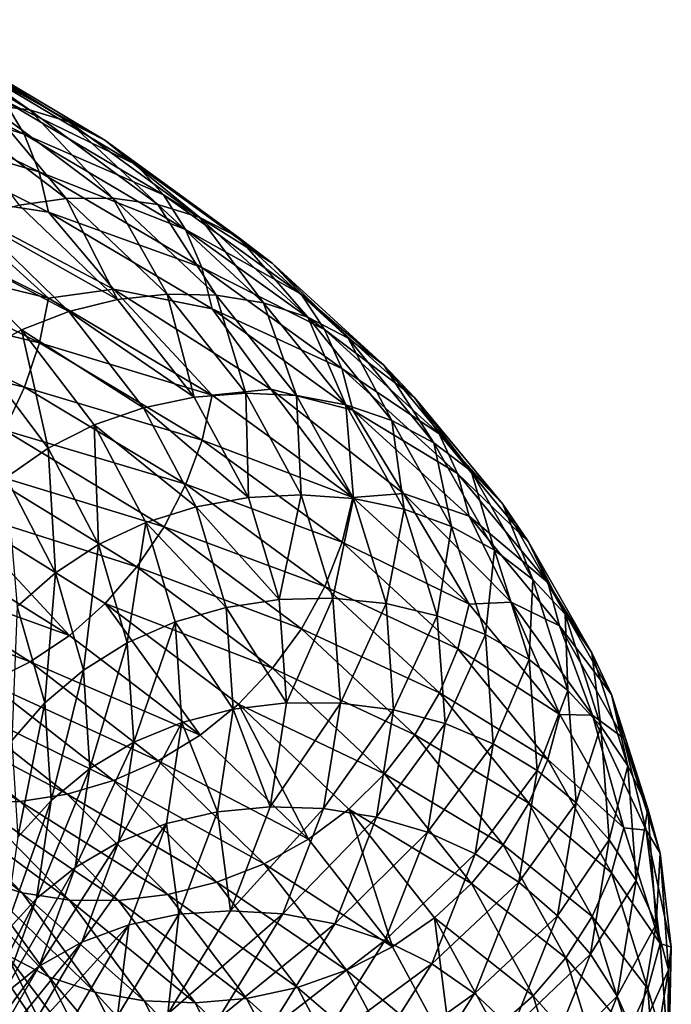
# Model space of a CAD drawing. Header units: metres. Extents: x -44 to 117, y -432 to 89.
# Tile 578 of 656: x 14 to 19, y -253 to -245. Entities that reach past the tile are written whole.
import ezdxf

# ---------------------------------------------------------------- set-up
doc = ezdxf.new("R2010")
doc.units = ezdxf.units.M
doc.layers.add('solid_125568', color=7, linetype='CONTINUOUS')

msp = doc.modelspace()

# ---------------------------------------------------------------- linework, layer by layer
at = {"layer": 'solid_125568'}
for points in [[(12.930264, -245.243057, 930.612427), (14.069258, -245.933777, 931.916382), (13.207285, -245.325363, 930.33783)], [(13.748014, -245.894455, 932.162048), (14.069258, -245.933777, 931.916382), (12.930264, -245.243057, 930.612427)], [(13.207285, -245.325363, 930.33783), (14.370649, -246.024536, 931.671082), (13.459373, -245.45932, 930.071838)], [(14.069258, -245.933777, 931.916382), (14.370649, -246.024536, 931.671082), (13.207285, -245.325363, 930.33783)], [(12.635009, -245.432053, 928.091736), (14.02809, -246.120193, 929.376953), (12.738567, -245.713928, 927.90033)], [(13.873346, -245.86261, 929.586548), (14.02809, -246.120193, 929.376953), (12.635009, -245.432053, 928.091736)], [(13.459373, -245.45932, 930.071838), (14.644962, -246.166687, 931.431519), (13.682547, -245.640335, 929.819763)], [(14.370649, -246.024536, 931.671082), (14.644962, -246.166687, 931.431519), (13.459373, -245.45932, 930.071838)], [(13.682547, -245.640335, 929.819763), (14.887811, -246.355515, 931.202576), (13.873346, -245.86261, 929.586548)], [(14.644962, -246.166687, 931.431519), (14.887811, -246.355515, 931.202576), (13.682547, -245.640335, 929.819763)], [(12.738567, -245.713928, 927.90033), (14.143022, -246.407089, 929.195618), (12.802844, -246.020096, 927.746155)], [(14.02809, -246.120193, 929.376953), (14.143022, -246.407089, 929.195618), (12.738567, -245.713928, 927.90033)], [(13.873346, -245.86261, 929.586548), (15.095397, -246.585022, 930.988892), (14.02809, -246.120193, 929.376953)], [(14.887811, -246.355515, 931.202576), (15.095397, -246.585022, 930.988892), (13.873346, -245.86261, 929.586548)], [(13.415076, -245.905548, 932.403076), (14.350299, -246.611084, 933.744385), (13.748014, -245.894455, 932.162048)], [(13.990328, -246.662628, 933.939575), (14.350299, -246.611084, 933.744385), (13.415076, -245.905548, 932.403076)], [(13.748014, -245.894455, 932.162048), (14.706379, -246.609238, 933.538757), (14.069258, -245.933777, 931.916382)], [(14.350299, -246.611084, 933.744385), (14.706379, -246.609238, 933.538757), (13.748014, -245.894455, 932.162048)], [(14.069258, -245.933777, 931.916382), (15.049936, -246.657898, 933.326965), (14.370649, -246.024536, 931.671082)], [(14.706379, -246.609238, 933.538757), (15.049936, -246.657898, 933.326965), (14.069258, -245.933777, 931.916382)], [(12.802844, -246.020096, 927.746155), (14.214377, -246.717316, 929.04718), (13.335401, -246.582809, 928.072876)], [(14.143022, -246.407089, 929.195618), (14.214377, -246.717316, 929.04718), (12.802844, -246.020096, 927.746155)], [(14.370649, -246.024536, 931.671082), (15.372304, -246.757904, 933.11322), (14.644962, -246.166687, 931.431519)], [(15.049936, -246.657898, 933.326965), (15.372304, -246.757904, 933.11322), (14.370649, -246.024536, 931.671082)], [(14.02809, -246.120193, 929.376953), (15.263726, -246.849106, 930.794739), (14.143022, -246.407089, 929.195618)], [(15.095397, -246.585022, 930.988892), (15.263726, -246.849106, 930.794739), (14.02809, -246.120193, 929.376953)], [(14.644962, -246.166687, 931.431519), (15.665754, -246.909027, 932.902161), (14.887811, -246.355515, 931.202576)], [(15.372304, -246.757904, 933.11322), (15.665754, -246.909027, 932.902161), (14.644962, -246.166687, 931.431519)], [(14.887811, -246.355515, 931.202576), (15.925545, -247.106384, 932.69812), (15.095397, -246.585022, 930.988892)], [(15.665754, -246.909027, 932.902161), (15.925545, -247.106384, 932.69812), (14.887811, -246.355515, 931.202576)], [(14.143022, -246.407089, 929.195618), (15.388741, -247.141602, 930.624512), (14.214377, -246.717316, 929.04718)], [(15.263726, -246.849106, 930.794739), (15.388741, -247.141602, 930.624512), (14.143022, -246.407089, 929.195618)], [(13.335401, -246.582809, 928.072876), (14.214846, -247.375107, 928.867432), (12.803223, -246.673477, 927.568787)], [(13.335401, -246.582809, 928.072876), (14.710435, -247.306702, 929.440796), (14.214846, -247.375107, 928.867432)], [(14.214377, -246.717316, 929.04718), (14.710435, -247.306702, 929.440796), (13.335401, -246.582809, 928.072876)], [(13.990328, -246.662628, 933.939575), (14.743214, -247.386887, 935.329102), (14.350299, -246.611084, 933.744385)], [(14.350299, -246.611084, 933.744385), (15.122558, -247.345016, 935.171997), (14.706379, -246.609238, 933.538757)], [(14.743214, -247.386887, 935.329102), (15.122558, -247.345016, 935.171997), (14.350299, -246.611084, 933.744385)], [(14.706379, -246.609238, 933.538757), (15.497736, -247.353134, 935.003845), (15.049936, -246.657898, 933.326965)], [(15.122558, -247.345016, 935.171997), (15.497736, -247.353134, 935.003845), (14.706379, -246.609238, 933.538757)], [(15.095397, -246.585022, 930.988892), (16.147581, -247.343811, 932.505432), (15.263726, -246.849106, 930.794739)], [(15.925545, -247.106384, 932.69812), (16.147581, -247.343811, 932.505432), (15.095397, -246.585022, 930.988892)], [(12.803223, -246.673477, 927.568787), (14.214846, -247.375107, 928.867432), (12.739738, -247.015656, 927.547424)], [(13.634862, -246.762863, 934.11969), (14.743214, -247.386887, 935.329102), (13.990328, -246.662628, 933.939575)], [(15.049936, -246.657898, 933.326965), (15.859703, -247.411865, 934.828003), (15.372304, -246.757904, 933.11322)], [(15.497736, -247.353134, 935.003845), (15.859703, -247.411865, 934.828003), (15.049936, -246.657898, 933.326965)], [(13.292138, -246.910599, 934.279663), (14.368561, -247.477905, 935.471375), (13.634862, -246.762863, 934.11969)], [(13.634862, -246.762863, 934.11969), (14.368561, -247.477905, 935.471375), (14.743214, -247.386887, 935.329102)], [(14.214377, -246.717316, 929.04718), (15.466376, -247.456345, 930.482422), (14.710435, -247.306702, 929.440796)], [(15.388741, -247.141602, 930.624512), (15.466376, -247.456345, 930.482422), (14.214377, -246.717316, 929.04718)], [(15.372304, -246.757904, 933.11322), (16.199387, -247.52182, 934.647827), (15.665754, -246.909027, 932.902161)], [(15.859703, -247.411865, 934.828003), (16.199387, -247.52182, 934.647827), (15.372304, -246.757904, 933.11322)], [(13.292138, -246.910599, 934.279663), (14.007329, -247.617096, 935.594727), (14.368561, -247.477905, 935.471375)], [(13.668272, -247.803497, 935.69519), (14.007329, -247.617096, 935.594727), (13.292138, -246.910599, 934.279663)], [(15.263726, -246.849106, 930.794739), (16.327602, -247.61499, 932.328003), (15.388741, -247.141602, 930.624512)], [(16.147581, -247.343811, 932.505432), (16.327602, -247.61499, 932.328003), (15.263726, -246.849106, 930.794739)], [(15.665754, -246.909027, 932.902161), (16.50864, -247.682617, 934.46698), (15.925545, -247.106384, 932.69812)], [(16.199387, -247.52182, 934.647827), (16.50864, -247.682617, 934.46698), (15.665754, -246.909027, 932.902161)], [(12.739738, -247.015656, 927.547424), (14.144322, -247.717819, 928.837952), (12.63712, -247.355698, 927.570679)], [(14.214846, -247.375107, 928.867432), (14.144322, -247.717819, 928.837952), (12.739738, -247.015656, 927.547424)], [(15.388741, -247.141602, 930.624512), (16.461292, -247.913589, 932.1698), (15.466376, -247.456345, 930.482422)], [(16.327602, -247.61499, 932.328003), (16.461292, -247.913589, 932.1698), (15.388741, -247.141602, 930.624512)], [(15.925545, -247.106384, 932.69812), (16.782421, -247.88916, 934.289429), (16.147581, -247.343811, 932.505432)], [(16.50864, -247.682617, 934.46698), (16.782421, -247.88916, 934.289429), (15.925545, -247.106384, 932.69812)], [(12.63712, -247.355698, 927.570679), (14.030351, -248.057205, 928.848816), (12.498503, -247.686005, 927.636902)], [(14.144322, -247.717819, 928.837952), (14.030351, -248.057205, 928.848816), (12.63712, -247.355698, 927.570679)], [(14.214846, -247.375107, 928.867432), (15.466928, -248.118988, 930.300171), (14.144322, -247.717819, 928.837952)], [(14.710435, -247.306702, 929.440796), (15.466928, -248.118988, 930.300171), (14.214846, -247.375107, 928.867432)], [(14.710435, -247.306702, 929.440796), (15.915436, -248.071487, 930.938477), (15.466928, -248.118988, 930.300171)], [(15.466376, -247.456345, 930.482422), (15.915436, -248.071487, 930.938477), (14.710435, -247.306702, 929.440796)], [(14.743214, -247.386887, 935.329102), (15.329711, -248.134689, 936.785706), (15.122558, -247.345016, 935.171997)], [(15.122558, -247.345016, 935.171997), (15.724146, -248.103119, 936.668457), (15.497736, -247.353134, 935.003845)], [(15.329711, -248.134689, 936.785706), (15.724146, -248.103119, 936.668457), (15.122558, -247.345016, 935.171997)], [(15.497736, -247.353134, 935.003845), (16.114189, -248.121826, 936.539551), (15.859703, -247.411865, 934.828003)], [(15.724146, -248.103119, 936.668457), (16.114189, -248.121826, 936.539551), (15.497736, -247.353134, 935.003845)], [(16.147581, -247.343811, 932.505432), (17.016386, -248.135086, 934.119019), (16.327602, -247.61499, 932.328003)], [(16.782421, -247.88916, 934.289429), (17.016386, -248.135086, 934.119019), (16.147581, -247.343811, 932.505432)], [(14.368561, -247.477905, 935.471375), (15.329711, -248.134689, 936.785706), (14.743214, -247.386887, 935.329102)], [(15.859703, -247.411865, 934.828003), (16.490482, -248.191238, 936.401306), (16.199387, -247.52182, 934.647827)], [(16.114189, -248.121826, 936.539551), (16.490482, -248.191238, 936.401306), (15.859703, -247.411865, 934.828003)], [(14.007329, -247.617096, 935.594727), (14.940101, -248.215912, 936.888367), (14.368561, -247.477905, 935.471375)], [(14.368561, -247.477905, 935.471375), (14.940101, -248.215912, 936.888367), (15.329711, -248.134689, 936.785706)], [(15.466376, -247.456345, 930.482422), (16.544333, -248.233246, 932.034607), (15.915436, -248.071487, 930.938477)], [(16.461292, -247.913589, 932.1698), (16.544333, -248.233246, 932.034607), (15.466376, -247.456345, 930.482422)], [(16.199387, -247.52182, 934.647827), (16.843647, -248.311752, 936.256104), (16.50864, -247.682617, 934.46698)], [(16.490482, -248.191238, 936.401306), (16.843647, -248.311752, 936.256104), (16.199387, -247.52182, 934.647827)], [(13.668272, -247.803497, 935.69519), (14.21186, -248.524185, 937.037659), (14.007329, -247.617096, 935.594727)], [(14.007329, -247.617096, 935.594727), (14.564437, -248.345993, 936.973389), (14.940101, -248.215912, 936.888367)], [(14.21186, -248.524185, 937.037659), (14.564437, -248.345993, 936.973389), (14.007329, -247.617096, 935.594727)], [(16.327602, -247.61499, 932.328003), (17.206053, -248.413895, 933.959351), (16.461292, -247.913589, 932.1698)], [(17.016386, -248.135086, 934.119019), (17.206053, -248.413895, 933.959351), (16.327602, -247.61499, 932.328003)], [(14.030351, -248.057205, 928.848816), (13.876435, -248.385666, 928.898804), (12.498503, -247.686005, 927.636902)], [(14.144322, -247.717819, 928.837952), (15.390159, -248.462265, 930.261719), (14.030351, -248.057205, 928.848816)], [(15.466928, -248.118988, 930.300171), (15.390159, -248.462265, 930.261719), (14.144322, -247.717819, 928.837952)], [(16.50864, -247.682617, 934.46698), (17.165213, -248.482803, 936.106873), (16.782421, -247.88916, 934.289429)], [(16.843647, -248.311752, 936.256104), (17.165213, -248.482803, 936.106873), (16.50864, -247.682617, 934.46698)], [(13.890819, -248.748672, 937.079041), (14.21186, -248.524185, 937.037659), (13.668272, -247.803497, 935.69519)], [(16.782421, -247.88916, 934.289429), (17.449894, -248.699066, 935.957031), (17.016386, -248.135086, 934.119019)], [(17.165213, -248.482803, 936.106873), (17.449894, -248.699066, 935.957031), (16.782421, -247.88916, 934.289429)], [(16.461292, -247.913589, 932.1698), (17.346903, -248.719025, 933.813843), (16.544333, -248.233246, 932.034607)], [(17.206053, -248.413895, 933.959351), (17.346903, -248.719025, 933.813843), (16.461292, -247.913589, 932.1698)], [(14.030351, -248.057205, 928.848816), (15.266112, -248.800873, 930.259094), (13.876435, -248.385666, 928.898804)], [(15.390159, -248.462265, 930.261719), (15.266112, -248.800873, 930.259094), (14.030351, -248.057205, 928.848816)], [(15.329711, -248.134689, 936.785706), (15.744214, -248.901535, 938.291382), (15.724146, -248.103119, 936.668457)], [(15.466928, -248.118988, 930.300171), (16.544964, -248.901138, 931.84967), (15.390159, -248.462265, 930.261719)], [(15.915436, -248.071487, 930.938477), (16.544964, -248.901138, 931.84967), (15.466928, -248.118988, 930.300171)], [(15.724146, -248.103119, 936.668457), (16.149315, -248.880753, 938.215271), (16.114189, -248.121826, 936.539551)], [(15.744214, -248.901535, 938.291382), (16.149315, -248.880753, 938.215271), (15.724146, -248.103119, 936.668457)], [(15.915436, -248.071487, 930.938477), (16.93362, -248.870956, 932.543579), (16.544964, -248.901138, 931.84967)], [(16.544333, -248.233246, 932.034607), (16.93362, -248.870956, 932.543579), (15.915436, -248.071487, 930.938477)], [(16.114189, -248.121826, 936.539551), (16.549845, -248.910553, 938.12677), (16.490482, -248.191238, 936.401306)], [(16.149315, -248.880753, 938.215271), (16.549845, -248.910553, 938.12677), (16.114189, -248.121826, 936.539551)], [(14.940101, -248.215912, 936.888367), (15.744214, -248.901535, 938.291382), (15.329711, -248.134689, 936.785706)], [(16.490482, -248.191238, 936.401306), (16.936241, -248.991135, 938.027344), (16.843647, -248.311752, 936.256104)], [(16.549845, -248.910553, 938.12677), (16.936241, -248.991135, 938.027344), (16.490482, -248.191238, 936.401306)], [(17.016386, -248.135086, 934.119019), (17.693146, -248.953995, 935.809937), (17.206053, -248.413895, 933.959351)], [(17.449894, -248.699066, 935.957031), (17.693146, -248.953995, 935.809937), (17.016386, -248.135086, 934.119019)], [(14.564437, -248.345993, 936.973389), (15.344017, -248.972488, 938.35321), (14.940101, -248.215912, 936.888367)], [(14.940101, -248.215912, 936.888367), (15.344017, -248.972488, 938.35321), (15.744214, -248.901535, 938.291382)], [(16.544333, -248.233246, 932.034607), (17.434406, -249.043945, 933.685974), (16.93362, -248.870956, 932.543579)], [(17.346903, -248.719025, 933.813843), (17.434406, -249.043945, 933.685974), (16.544333, -248.233246, 932.034607)], [(14.21186, -248.524185, 937.037659), (14.595993, -249.262589, 938.425598), (14.564437, -248.345993, 936.973389)], [(14.564437, -248.345993, 936.973389), (14.958136, -249.093033, 938.398682), (15.344017, -248.972488, 938.35321)], [(14.595993, -249.262589, 938.425598), (14.958136, -249.093033, 938.398682), (14.564437, -248.345993, 936.973389)], [(16.843647, -248.311752, 936.256104), (17.298925, -249.122711, 937.918396), (17.165213, -248.482803, 936.106873)], [(16.936241, -248.991135, 938.027344), (17.298925, -249.122711, 937.918396), (16.843647, -248.311752, 936.256104)], [(13.876435, -248.385666, 928.898804), (15.098627, -249.127243, 930.291321), (13.686094, -248.695618, 928.986694)], [(15.266112, -248.800873, 930.259094), (15.098627, -249.127243, 930.291321), (13.876435, -248.385666, 928.898804)], [(17.206053, -248.413895, 933.959351), (17.89032, -249.24086, 935.668823), (17.346903, -248.719025, 933.813843)], [(17.693146, -248.953995, 935.809937), (17.89032, -249.24086, 935.668823), (17.206053, -248.413895, 933.959351)], [(15.390159, -248.462265, 930.261719), (16.462811, -249.244995, 931.801636), (15.266112, -248.800873, 930.259094)], [(16.544964, -248.901138, 931.84967), (16.462811, -249.244995, 931.801636), (15.390159, -248.462265, 930.261719)], [(17.165213, -248.482803, 936.106873), (17.629194, -249.304474, 937.801758), (17.449894, -248.699066, 935.957031)], [(17.298925, -249.122711, 937.918396), (17.629194, -249.304474, 937.801758), (17.165213, -248.482803, 936.106873)], [(13.890819, -248.748672, 937.079041), (14.266264, -249.479584, 938.4328), (14.21186, -248.524185, 937.037659)], [(14.266264, -249.479584, 938.4328), (14.595993, -249.262589, 938.425598), (14.21186, -248.524185, 937.037659)], [(13.686094, -248.695618, 928.986694), (14.891553, -249.433823, 930.357727), (13.462893, -248.979507, 929.111267)], [(15.098627, -249.127243, 930.291321), (14.891553, -249.433823, 930.357727), (13.686094, -248.695618, 928.986694)], [(17.346903, -248.719025, 933.813843), (18.036737, -249.552902, 935.536621), (17.434406, -249.043945, 933.685974)], [(17.89032, -249.24086, 935.668823), (18.036737, -249.552902, 935.536621), (17.346903, -248.719025, 933.813843)], [(17.449894, -248.699066, 935.957031), (17.921583, -249.530899, 937.680481), (17.693146, -248.953995, 935.809937)], [(17.629194, -249.304474, 937.801758), (17.921583, -249.530899, 937.680481), (17.449894, -248.699066, 935.957031)], [(13.974497, -249.737717, 938.420898), (14.266264, -249.479584, 938.4328), (13.890819, -248.748672, 937.079041)], [(15.266112, -248.800873, 930.259094), (16.330084, -249.582703, 931.784424), (15.098627, -249.127243, 930.291321)], [(16.462811, -249.244995, 931.801636), (16.330084, -249.582703, 931.784424), (15.266112, -248.800873, 930.259094)], [(15.744214, -248.901535, 938.291382), (15.981129, -249.682938, 939.828125), (16.149315, -248.880753, 938.215271)], [(15.981129, -249.682938, 939.828125), (16.392324, -249.673309, 939.793945), (16.149315, -248.880753, 938.215271)], [(16.149315, -248.880753, 938.215271), (16.392324, -249.673309, 939.793945), (16.549845, -248.910553, 938.12677)], [(16.93362, -248.870956, 932.543579), (17.435106, -249.717422, 933.49823), (16.544964, -248.901138, 931.84967)], [(16.93362, -248.870956, 932.543579), (17.757618, -249.704269, 934.244446), (17.435106, -249.717422, 933.49823)], [(17.434406, -249.043945, 933.685974), (17.757618, -249.704269, 934.244446), (16.93362, -248.870956, 932.543579)], [(15.344017, -248.972488, 938.35321), (15.981129, -249.682938, 939.828125), (15.744214, -248.901535, 938.291382)], [(16.392324, -249.673309, 939.793945), (16.798824, -249.714569, 939.746765), (16.549845, -248.910553, 938.12677)], [(16.544964, -248.901138, 931.84967), (17.435106, -249.717422, 933.49823), (16.462811, -249.244995, 931.801636)], [(16.549845, -248.910553, 938.12677), (16.798824, -249.714569, 939.746765), (16.936241, -248.991135, 938.027344)], [(17.693146, -248.953995, 935.809937), (18.171391, -249.795227, 937.557495), (17.89032, -249.24086, 935.668823)], [(17.921583, -249.530899, 937.680481), (18.171391, -249.795227, 937.557495), (17.693146, -248.953995, 935.809937)], [(13.462893, -248.979507, 929.111267), (14.374417, -249.957687, 930.589905), (13.210637, -249.229935, 929.271606)], [(13.462893, -248.979507, 929.111267), (14.648783, -249.713104, 930.457397), (14.374417, -249.957687, 930.589905)], [(14.891553, -249.433823, 930.357727), (14.648783, -249.713104, 930.457397), (13.462893, -248.979507, 929.111267)], [(14.958136, -249.093033, 938.398682), (15.574859, -249.74324, 939.848328), (15.344017, -248.972488, 938.35321)], [(15.344017, -248.972488, 938.35321), (15.574859, -249.74324, 939.848328), (15.981129, -249.682938, 939.828125)], [(16.798824, -249.714569, 939.746765), (17.190966, -249.806717, 939.68689), (16.936241, -248.991135, 938.027344)], [(16.936241, -248.991135, 938.027344), (17.190966, -249.806717, 939.68689), (17.298925, -249.122711, 937.918396)], [(14.595993, -249.262589, 938.425598), (14.815487, -250.014511, 939.842285), (14.958136, -249.093033, 938.398682)], [(14.815487, -250.014511, 939.842285), (15.18311, -249.853882, 939.853394), (14.958136, -249.093033, 938.398682)], [(14.958136, -249.093033, 938.398682), (15.18311, -249.853882, 939.853394), (15.574859, -249.74324, 939.848328)], [(17.434406, -249.043945, 933.685974), (18.127716, -249.883362, 935.416443), (17.757618, -249.704269, 934.244446)], [(18.036737, -249.552902, 935.536621), (18.127716, -249.883362, 935.416443), (17.434406, -249.043945, 933.685974)], [(15.098627, -249.127243, 930.291321), (16.150915, -249.906754, 931.797668), (14.891553, -249.433823, 930.357727)], [(16.330084, -249.582703, 931.784424), (16.150915, -249.906754, 931.797668), (15.098627, -249.127243, 930.291321)], [(17.190966, -249.806717, 939.68689), (17.559074, -249.949707, 939.614746), (17.298925, -249.122711, 937.918396)], [(17.298925, -249.122711, 937.918396), (17.559074, -249.949707, 939.614746), (17.629194, -249.304474, 937.801758)], [(13.210637, -249.229935, 929.271606), (14.374417, -249.957687, 930.589905), (12.93386, -249.44043, 929.466064)], [(16.462811, -249.244995, 931.801636), (17.348503, -250.061859, 933.440125), (16.330084, -249.582703, 931.784424)], [(17.435106, -249.717422, 933.49823), (17.348503, -250.061859, 933.440125), (16.462811, -249.244995, 931.801636)], [(17.89032, -249.24086, 935.668823), (18.373859, -250.090485, 937.435486), (18.036737, -249.552902, 935.536621)], [(18.171391, -249.795227, 937.557495), (18.373859, -250.090485, 937.435486), (17.89032, -249.24086, 935.668823)], [(14.266264, -249.479584, 938.4328), (14.480788, -250.223709, 939.814514), (14.595993, -249.262589, 938.425598)], [(14.480788, -250.223709, 939.814514), (14.815487, -250.014511, 939.842285), (14.595993, -249.262589, 938.425598)], [(17.559074, -249.949707, 939.614746), (17.894323, -250.142532, 939.531433), (17.629194, -249.304474, 937.801758)], [(17.629194, -249.304474, 937.801758), (17.894323, -250.142532, 939.531433), (17.921583, -249.530899, 937.680481)], [(12.93386, -249.44043, 929.466064), (14.073318, -250.161209, 930.75415), (12.639317, -249.608093, 929.689636)], [(14.374417, -249.957687, 930.589905), (14.073318, -250.161209, 930.75415), (12.93386, -249.44043, 929.466064)], [(13.974497, -249.737717, 938.420898), (14.18462, -250.475357, 939.771545), (14.266264, -249.479584, 938.4328)], [(14.18462, -250.475357, 939.771545), (14.480788, -250.223709, 939.814514), (14.266264, -249.479584, 938.4328)], [(14.891553, -249.433823, 930.357727), (15.92944, -250.20961, 931.840881), (14.648783, -249.713104, 930.457397)], [(16.150915, -249.906754, 931.797668), (15.92944, -250.20961, 931.840881), (14.891553, -249.433823, 930.357727)], [(17.894323, -250.142532, 939.531433), (18.191116, -250.37944, 939.43927), (17.921583, -249.530899, 937.680481)], [(17.921583, -249.530899, 937.680481), (18.191116, -250.37944, 939.43927), (18.171391, -249.795227, 937.557495)], [(18.036737, -249.552902, 935.536621), (18.524202, -250.409729, 937.317078), (18.127716, -249.883362, 935.416443)], [(18.373859, -250.090485, 937.435486), (18.524202, -250.409729, 937.317078), (18.036737, -249.552902, 935.536621)], [(14.073318, -250.161209, 930.75415), (13.752805, -250.320999, 930.94574), (12.639317, -249.608093, 929.689636)], [(16.330084, -249.582703, 931.784424), (17.208605, -250.398575, 933.407532), (16.150915, -249.906754, 931.797668)], [(17.348503, -250.061859, 933.440125), (17.208605, -250.398575, 933.407532), (16.330084, -249.582703, 931.784424)], [(15.574859, -249.74324, 939.848328), (16.036522, -250.474197, 941.377808), (15.981129, -249.682938, 939.828125)], [(15.981129, -249.682938, 939.828125), (16.036522, -250.474197, 941.377808), (16.392324, -249.673309, 939.793945)], [(16.036522, -250.474197, 941.377808), (16.449144, -250.475998, 941.385925), (16.392324, -249.673309, 939.793945)], [(16.392324, -249.673309, 939.793945), (16.449144, -250.475998, 941.385925), (16.798824, -249.714569, 939.746765)], [(17.757618, -249.704269, 934.244446), (18.128479, -250.562714, 935.225891), (17.435106, -249.717422, 933.49823)], [(17.757618, -249.704269, 934.244446), (18.379869, -250.567352, 936.022766), (18.128479, -250.562714, 935.225891)], [(18.127716, -249.883362, 935.416443), (18.379869, -250.567352, 936.022766), (17.757618, -249.704269, 934.244446)], [(13.931808, -250.762115, 939.714966), (14.18462, -250.475357, 939.771545), (13.974497, -249.737717, 938.420898)], [(14.648783, -249.713104, 930.457397), (15.376446, -250.721985, 932.016357), (14.374417, -249.957687, 930.589905)], [(14.648783, -249.713104, 930.457397), (15.669833, -250.48381, 931.913818), (15.376446, -250.721985, 932.016357)], [(15.92944, -250.20961, 931.840881), (15.669833, -250.48381, 931.913818), (14.648783, -249.713104, 930.457397)], [(15.18311, -249.853882, 939.853394), (15.628794, -250.523621, 941.356018), (15.574859, -249.74324, 939.848328)], [(15.574859, -249.74324, 939.848328), (15.628794, -250.523621, 941.356018), (16.036522, -250.474197, 941.377808)], [(16.449144, -250.475998, 941.385925), (16.856997, -250.528992, 941.38031), (16.798824, -249.714569, 939.746765)], [(16.798824, -249.714569, 939.746765), (16.856997, -250.528992, 941.38031), (17.190966, -249.806717, 939.68689)], [(17.435106, -249.717422, 933.49823), (18.128479, -250.562714, 935.225891), (17.348503, -250.061859, 933.440125)], [(14.815487, -250.014511, 939.842285), (14.866699, -250.775589, 941.270813), (15.18311, -249.853882, 939.853394)], [(14.866699, -250.775589, 941.270813), (15.235629, -250.62413, 941.320374), (15.18311, -249.853882, 939.853394)], [(15.18311, -249.853882, 939.853394), (15.235629, -250.62413, 941.320374), (15.628794, -250.523621, 941.356018)], [(16.856997, -250.528992, 941.38031), (17.250425, -250.63295, 941.360352), (17.190966, -249.806717, 939.68689)], [(17.190966, -249.806717, 939.68689), (17.250425, -250.63295, 941.360352), (17.559074, -249.949707, 939.614746)], [(18.171391, -249.795227, 937.557495), (18.444664, -250.653442, 939.340881), (18.373859, -250.090485, 937.435486)], [(18.191116, -250.37944, 939.43927), (18.444664, -250.653442, 939.340881), (18.171391, -249.795227, 937.557495)], [(16.150915, -249.906754, 931.797668), (17.019785, -250.720093, 933.400513), (15.92944, -250.20961, 931.840881)], [(17.208605, -250.398575, 933.407532), (17.019785, -250.720093, 933.400513), (16.150915, -249.906754, 931.797668)], [(18.127716, -249.883362, 935.416443), (18.617636, -250.745941, 937.204834), (18.379869, -250.567352, 936.022766)], [(18.524202, -250.409729, 937.317078), (18.617636, -250.745941, 937.204834), (18.127716, -249.883362, 935.416443)], [(14.374417, -249.957687, 930.589905), (15.376446, -250.721985, 932.016357), (14.073318, -250.161209, 930.75415)], [(17.250425, -250.63295, 941.360352), (17.61978, -250.787598, 941.325378), (17.559074, -249.949707, 939.614746)], [(17.559074, -249.949707, 939.614746), (17.61978, -250.787598, 941.325378), (17.894323, -250.142532, 939.531433)], [(14.480788, -250.223709, 939.814514), (14.530831, -250.976807, 941.207947), (14.815487, -250.014511, 939.842285)], [(14.530831, -250.976807, 941.207947), (14.866699, -250.775589, 941.270813), (14.815487, -250.014511, 939.842285)], [(17.348503, -250.061859, 933.440125), (18.038403, -250.90773, 935.157166), (17.208605, -250.398575, 933.407532)], [(18.128479, -250.562714, 935.225891), (18.038403, -250.90773, 935.157166), (17.348503, -250.061859, 933.440125)], [(14.073318, -250.161209, 930.75415), (15.054413, -250.917847, 932.14801), (13.752805, -250.320999, 930.94574)], [(15.376446, -250.721985, 932.016357), (15.054413, -250.917847, 932.14801), (14.073318, -250.161209, 930.75415)], [(17.61978, -250.787598, 941.325378), (17.956196, -250.991714, 941.275574), (17.894323, -250.142532, 939.531433)], [(17.894323, -250.142532, 939.531433), (17.956196, -250.991714, 941.275574), (18.191116, -250.37944, 939.43927)], [(18.373859, -250.090485, 937.435486), (18.650141, -250.957367, 939.238403), (18.524202, -250.409729, 937.317078)], [(18.444664, -250.653442, 939.340881), (18.650141, -250.957367, 939.238403), (18.373859, -250.090485, 937.435486)], [(14.18462, -250.475357, 939.771545), (14.233626, -251.221786, 941.133606), (14.480788, -250.223709, 939.814514)], [(14.233626, -251.221786, 941.133606), (14.530831, -250.976807, 941.207947), (14.480788, -250.223709, 939.814514)], [(15.92944, -250.20961, 931.840881), (16.786425, -251.018906, 933.41925), (15.669833, -250.48381, 931.913818)], [(17.019785, -250.720093, 933.400513), (16.786425, -251.018906, 933.41925), (15.92944, -250.20961, 931.840881)], [(13.752805, -250.320999, 930.94574), (14.711537, -251.068985, 932.305237), (13.420515, -250.435104, 931.159119)], [(15.054413, -250.917847, 932.14801), (14.711537, -251.068985, 932.305237), (13.752805, -250.320999, 930.94574)], [(17.956196, -250.991714, 941.275574), (18.254026, -251.239319, 941.21283), (18.191116, -250.37944, 939.43927)], [(18.191116, -250.37944, 939.43927), (18.254026, -251.239319, 941.21283), (18.444664, -250.653442, 939.340881)], [(13.420515, -250.435104, 931.159119), (14.356042, -251.173691, 932.483154), (13.08405, -250.501556, 931.38855)], [(14.711537, -251.068985, 932.305237), (14.356042, -251.173691, 932.483154), (13.420515, -250.435104, 931.159119)], [(17.208605, -250.398575, 933.407532), (17.892912, -251.243332, 935.108459), (17.019785, -250.720093, 933.400513)], [(18.038403, -250.90773, 935.157166), (17.892912, -251.243332, 935.108459), (17.208605, -250.398575, 933.407532)], [(18.524202, -250.409729, 937.317078), (18.802713, -251.283997, 939.134033), (18.617636, -250.745941, 937.204834)], [(18.650141, -250.957367, 939.238403), (18.802713, -251.283997, 939.134033), (18.524202, -250.409729, 937.317078)], [(13.08405, -250.501556, 931.38855), (13.99612, -251.230255, 932.676941), (12.751287, -250.518555, 931.628845)], [(13.99612, -251.230255, 932.676941), (13.640198, -251.237152, 932.882141), (12.751287, -250.518555, 931.628845)], [(14.356042, -251.173691, 932.483154), (13.99612, -251.230255, 932.676941), (13.08405, -250.501556, 931.38855)], [(13.931808, -250.762115, 939.714966), (13.979914, -251.503281, 941.049988), (14.18462, -250.475357, 939.771545)], [(13.979914, -251.503281, 941.049988), (14.233626, -251.221786, 941.133606), (14.18462, -250.475357, 939.771545)], [(15.235629, -250.62413, 941.320374), (15.50681, -251.308655, 942.858215), (15.628794, -250.523621, 941.356018)], [(15.669833, -250.48381, 931.913818), (16.203856, -251.518829, 933.534607), (15.376446, -250.721985, 932.016357)], [(15.628794, -250.523621, 941.356018), (15.50681, -251.308655, 942.858215), (15.911408, -251.270248, 942.921875)], [(15.628794, -250.523621, 941.356018), (15.911408, -251.270248, 942.921875), (16.036522, -250.474197, 941.377808)], [(15.669833, -250.48381, 931.913818), (16.51293, -251.287582, 933.463806), (16.203856, -251.518829, 933.534607)], [(16.786425, -251.018906, 933.41925), (16.51293, -251.287582, 933.463806), (15.669833, -250.48381, 931.913818)], [(16.036522, -250.474197, 941.377808), (15.911408, -251.270248, 942.921875), (16.449144, -250.475998, 941.385925)], [(15.911408, -251.270248, 942.921875), (16.320812, -251.2836, 942.972168), (16.449144, -250.475998, 941.385925)], [(16.449144, -250.475998, 941.385925), (16.320812, -251.2836, 942.972168), (16.856997, -250.528992, 941.38031)], [(16.320812, -251.2836, 942.972168), (16.725426, -251.348434, 943.007996), (16.856997, -250.528992, 941.38031)], [(16.856997, -250.528992, 941.38031), (16.725426, -251.348434, 943.007996), (17.250425, -250.63295, 941.360352)], [(18.128479, -250.562714, 935.225891), (18.618452, -251.431351, 937.011292), (18.038403, -250.90773, 935.157166)], [(18.379869, -250.567352, 936.022766), (18.618452, -251.431351, 937.011292), (18.128479, -250.562714, 935.225891)], [(18.379869, -250.567352, 936.022766), (18.790169, -251.450073, 937.847717), (18.618452, -251.431351, 937.011292)], [(18.617636, -250.745941, 937.204834), (18.790169, -251.450073, 937.847717), (18.379869, -250.567352, 936.022766)], [(14.750571, -251.541077, 942.694153), (15.116655, -251.39888, 942.781982), (15.235629, -250.62413, 941.320374)], [(14.866699, -250.775589, 941.270813), (14.750571, -251.541077, 942.694153), (15.235629, -250.62413, 941.320374)], [(15.235629, -250.62413, 941.320374), (15.116655, -251.39888, 942.781982), (15.50681, -251.308655, 942.858215)], [(16.725426, -251.348434, 943.007996), (17.115715, -251.464325, 943.027771), (17.250425, -250.63295, 941.360352)], [(17.250425, -250.63295, 941.360352), (17.115715, -251.464325, 943.027771), (17.61978, -250.787598, 941.325378)], [(18.254026, -251.239319, 941.21283), (18.508432, -251.523178, 941.13916), (18.444664, -250.653442, 939.340881)], [(18.444664, -250.653442, 939.340881), (18.508432, -251.523178, 941.13916), (18.650141, -250.957367, 939.238403)], [(15.376446, -250.721985, 932.016357), (16.203856, -251.518829, 933.534607), (15.054413, -250.917847, 932.14801)], [(17.019785, -250.720093, 933.400513), (17.696573, -251.562103, 935.080383), (16.786425, -251.018906, 933.41925)], [(17.892912, -251.243332, 935.108459), (17.696573, -251.562103, 935.080383), (17.019785, -250.720093, 933.400513)], [(18.617636, -250.745941, 937.204834), (18.897547, -251.626144, 939.029846), (18.790169, -251.450073, 937.847717)], [(18.802713, -251.283997, 939.134033), (18.897547, -251.626144, 939.029846), (18.617636, -250.745941, 937.204834)], [(14.417315, -251.734207, 942.596191), (14.750571, -251.541077, 942.694153), (14.866699, -250.775589, 941.270813)], [(14.530831, -250.976807, 941.207947), (14.417315, -251.734207, 942.596191), (14.866699, -250.775589, 941.270813)], [(17.115715, -251.464325, 943.027771), (17.482157, -251.630737, 943.029907), (17.61978, -250.787598, 941.325378)], [(17.61978, -250.787598, 941.325378), (17.482157, -251.630737, 943.029907), (17.956196, -250.991714, 941.275574)], [(15.054413, -250.917847, 932.14801), (15.864547, -251.706436, 933.631775), (14.711537, -251.068985, 932.305237)], [(16.203856, -251.518829, 933.534607), (15.864547, -251.706436, 933.631775), (15.054413, -250.917847, 932.14801)], [(18.038403, -250.90773, 935.157166), (18.525913, -251.776932, 936.931702), (17.892912, -251.243332, 935.108459)], [(18.618452, -251.431351, 937.011292), (18.525913, -251.776932, 936.931702), (18.038403, -250.90773, 935.157166)], [(14.122417, -251.972397, 942.49054), (14.417315, -251.734207, 942.596191), (14.530831, -250.976807, 941.207947)], [(14.233626, -251.221786, 941.133606), (14.122417, -251.972397, 942.49054), (14.530831, -250.976807, 941.207947)], [(17.482157, -251.630737, 943.029907), (17.815954, -251.846237, 943.01355), (17.956196, -250.991714, 941.275574)], [(17.956196, -250.991714, 941.275574), (17.815954, -251.846237, 943.01355), (18.254026, -251.239319, 941.21283)], [(18.508432, -251.523178, 941.13916), (18.714582, -251.835907, 941.056396), (18.650141, -250.957367, 939.238403)], [(18.650141, -250.957367, 939.238403), (18.714582, -251.835907, 941.056396), (18.802713, -251.283997, 939.134033)], [(14.711537, -251.068985, 932.305237), (15.503202, -251.848236, 933.752502), (14.356042, -251.173691, 932.483154)], [(15.864547, -251.706436, 933.631775), (15.503202, -251.848236, 933.752502), (14.711537, -251.068985, 932.305237)], [(16.786425, -251.018906, 933.41925), (17.45396, -251.856598, 935.073486), (16.51293, -251.287582, 933.463806)], [(17.696573, -251.562103, 935.080383), (17.45396, -251.856598, 935.073486), (16.786425, -251.018906, 933.41925)], [(14.012454, -251.929764, 934.393372), (13.673009, -251.82283, 934.575439), (12.974809, -251.096558, 933.309875)], [(13.296892, -251.193039, 933.094482), (14.012454, -251.929764, 934.393372), (12.974809, -251.096558, 933.309875)], [(14.374207, -251.984695, 934.216736), (14.012454, -251.929764, 934.393372), (13.296892, -251.193039, 933.094482)], [(13.640198, -251.237152, 932.882141), (14.374207, -251.984695, 934.216736), (13.296892, -251.193039, 933.094482)], [(14.356042, -251.173691, 932.483154), (15.128538, -251.942795, 933.892883), (13.99612, -251.230255, 932.676941)], [(15.503202, -251.848236, 933.752502), (15.128538, -251.942795, 933.892883), (14.356042, -251.173691, 932.483154)], [(13.99612, -251.230255, 932.676941), (14.749248, -251.988693, 934.048828), (13.640198, -251.237152, 932.882141)], [(14.749248, -251.988693, 934.048828), (14.374207, -251.984695, 934.216736), (13.640198, -251.237152, 932.882141)], [(13.87066, -252.248566, 942.379944), (14.122417, -251.972397, 942.49054), (14.233626, -251.221786, 941.133606)], [(13.979914, -251.503281, 941.049988), (13.87066, -252.248566, 942.379944), (14.233626, -251.221786, 941.133606)], [(15.128538, -251.942795, 933.892883), (14.749248, -251.988693, 934.048828), (13.99612, -251.230255, 932.676941)], [(15.50681, -251.308655, 942.858215), (15.607715, -252.065887, 944.441772), (15.911408, -251.270248, 942.921875)], [(15.911408, -251.270248, 942.921875), (15.607715, -252.065887, 944.441772), (16.320812, -251.2836, 942.972168)], [(15.607715, -252.065887, 944.441772), (16.009304, -252.090775, 944.53363), (16.320812, -251.2836, 942.972168)], [(16.320812, -251.2836, 942.972168), (16.009304, -252.090775, 944.53363), (16.725426, -251.348434, 943.007996)], [(16.51293, -251.287582, 933.463806), (16.848391, -252.343277, 935.126038), (16.203856, -251.518829, 933.534607)], [(16.51293, -251.287582, 933.463806), (17.169666, -252.1194, 935.088379), (16.848391, -252.343277, 935.126038)], [(17.45396, -251.856598, 935.073486), (17.169666, -252.1194, 935.088379), (16.51293, -251.287582, 933.463806)], [(17.892912, -251.243332, 935.108459), (18.376463, -252.111343, 936.866394), (17.696573, -251.562103, 935.080383)], [(17.815954, -251.846237, 943.01355), (18.111465, -252.104614, 942.980103), (18.254026, -251.239319, 941.21283)], [(18.525913, -251.776932, 936.931702), (18.376463, -252.111343, 936.866394), (17.892912, -251.243332, 935.108459)], [(18.254026, -251.239319, 941.21283), (18.111465, -252.104614, 942.980103), (18.508432, -251.523178, 941.13916)], [(18.714582, -251.835907, 941.056396), (18.867653, -252.170059, 940.966125), (18.802713, -251.283997, 939.134033)], [(18.802713, -251.283997, 939.134033), (18.867653, -252.170059, 940.966125), (18.897547, -251.626144, 939.029846)], [(15.116655, -251.39888, 942.781982), (15.210788, -252.093262, 944.336792), (15.50681, -251.308655, 942.858215)], [(15.50681, -251.308655, 942.858215), (15.210788, -252.093262, 944.336792), (15.607715, -252.065887, 944.441772)], [(16.009304, -252.090775, 944.53363), (16.406139, -252.16745, 944.610352), (16.725426, -251.348434, 943.007996)], [(16.725426, -251.348434, 943.007996), (16.406139, -252.16745, 944.610352), (17.115715, -251.464325, 943.027771)], [(14.468891, -252.306122, 944.095032), (14.82802, -252.173233, 944.220581), (15.116655, -251.39888, 942.781982)], [(14.750571, -251.541077, 942.694153), (14.468891, -252.306122, 944.095032), (15.116655, -251.39888, 942.781982)], [(15.116655, -251.39888, 942.781982), (14.82802, -252.173233, 944.220581), (15.210788, -252.093262, 944.336792)], [(18.618452, -251.431351, 937.011292), (18.898411, -252.317734, 938.833313), (18.525913, -251.776932, 936.931702)], [(18.790169, -251.450073, 937.847717), (18.898411, -252.317734, 938.833313), (18.618452, -251.431351, 937.011292)], [(16.203856, -251.518829, 933.534607), (16.848391, -252.343277, 935.126038), (15.864547, -251.706436, 933.631775)], [(16.406139, -252.16745, 944.610352), (16.788908, -252.295227, 944.669312), (17.115715, -251.464325, 943.027771)], [(17.115715, -251.464325, 943.027771), (16.788908, -252.295227, 944.669312), (17.482157, -251.630737, 943.029907)], [(18.790169, -251.450073, 937.847717), (18.983229, -252.3461, 939.696228), (18.898411, -252.317734, 938.833313)], [(18.897547, -251.626144, 939.029846), (18.983229, -252.3461, 939.696228), (18.790169, -251.450073, 937.847717)], [(14.141984, -252.491135, 943.962402), (14.468891, -252.306122, 944.095032), (14.750571, -251.541077, 942.694153)], [(14.417315, -251.734207, 942.596191), (14.141984, -252.491135, 943.962402), (14.750571, -251.541077, 942.694153)], [(17.696573, -251.562103, 935.080383), (18.174809, -252.427216, 936.816528), (17.45396, -251.856598, 935.073486)], [(18.376463, -252.111343, 936.866394), (18.174809, -252.427216, 936.816528), (17.696573, -251.562103, 935.080383)], [(18.111465, -252.104614, 942.980103), (18.363865, -252.398407, 942.931091), (18.508432, -251.523178, 941.13916)], [(18.508432, -251.523178, 941.13916), (18.363865, -252.398407, 942.931091), (18.714582, -251.835907, 941.056396)], [(14.216898, -252.572342, 935.902649), (13.895505, -252.402985, 936.054871), (13.363976, -251.66391, 934.759155)], [(13.673009, -251.82283, 934.575439), (14.216898, -252.572342, 935.902649), (13.363976, -251.66391, 934.759155)], [(16.788908, -252.295227, 944.669312), (17.148321, -252.473404, 944.707947), (17.482157, -251.630737, 943.029907)], [(17.482157, -251.630737, 943.029907), (17.148321, -252.473404, 944.707947), (17.815954, -251.846237, 943.01355)], [(18.867653, -252.170059, 940.966125), (18.962811, -252.518204, 940.870056), (18.897547, -251.626144, 939.029846)], [(18.897547, -251.626144, 939.029846), (18.962811, -252.518204, 940.870056), (18.983229, -252.3461, 939.696228)], [(13.852704, -252.722549, 943.825989), (14.141984, -252.491135, 943.962402), (14.417315, -251.734207, 942.596191)], [(14.122417, -251.972397, 942.49054), (13.852704, -252.722549, 943.825989), (14.417315, -251.734207, 942.596191)], [(15.864547, -251.706436, 933.631775), (16.495636, -252.52211, 935.187134), (15.503202, -251.848236, 933.752502)], [(16.848391, -252.343277, 935.126038), (16.495636, -252.52211, 935.187134), (15.864547, -251.706436, 933.631775)], [(14.569874, -252.690384, 935.755493), (14.216898, -252.572342, 935.902649), (13.673009, -251.82283, 934.575439)], [(14.012454, -251.929764, 934.393372), (14.569874, -252.690384, 935.755493), (13.673009, -251.82283, 934.575439)], [(18.525913, -251.776932, 936.931702), (18.804453, -252.663834, 938.742554), (18.376463, -252.111343, 936.866394)], [(18.898411, -252.317734, 938.833313), (18.804453, -252.663834, 938.742554), (18.525913, -251.776932, 936.931702)], [(15.503202, -251.848236, 933.752502), (16.119902, -252.653976, 935.269714), (15.128538, -251.942795, 933.892883)], [(16.495636, -252.52211, 935.187134), (16.119902, -252.653976, 935.269714), (15.503202, -251.848236, 933.752502)], [(17.148321, -252.473404, 944.707947), (17.475754, -252.700241, 944.724548), (17.815954, -251.846237, 943.01355)], [(17.45396, -251.856598, 935.073486), (17.925667, -252.717148, 936.783142), (17.169666, -252.1194, 935.088379)], [(18.174809, -252.427216, 936.816528), (17.925667, -252.717148, 936.783142), (17.45396, -251.856598, 935.073486)], [(17.815954, -251.846237, 943.01355), (17.475754, -252.700241, 944.724548), (18.111465, -252.104614, 942.980103)], [(18.363865, -252.398407, 942.931091), (18.568371, -252.719986, 942.86792), (18.714582, -251.835907, 941.056396)], [(18.714582, -251.835907, 941.056396), (18.568371, -252.719986, 942.86792), (18.867653, -252.170059, 940.966125)], [(13.605725, -252.993347, 943.688782), (13.852704, -252.722549, 943.825989), (14.122417, -251.972397, 942.49054)], [(13.87066, -252.248566, 942.379944), (13.605725, -252.993347, 943.688782), (14.122417, -251.972397, 942.49054)], [(14.945993, -252.756805, 935.61615), (14.569874, -252.690384, 935.755493), (14.012454, -251.929764, 934.393372)], [(14.374207, -251.984695, 934.216736), (14.945993, -252.756805, 935.61615), (14.012454, -251.929764, 934.393372)], [(15.128538, -251.942795, 933.892883), (15.730299, -252.737762, 935.370789), (14.749248, -251.988693, 934.048828)], [(16.119902, -252.653976, 935.269714), (15.730299, -252.737762, 935.370789), (15.128538, -251.942795, 933.892883)], [(15.335918, -252.772354, 935.487122), (14.945993, -252.756805, 935.61615), (14.374207, -251.984695, 934.216736)], [(14.749248, -251.988693, 934.048828), (15.335918, -252.772354, 935.487122), (14.374207, -251.984695, 934.216736)], [(15.730299, -252.737762, 935.370789), (15.335918, -252.772354, 935.487122), (14.749248, -251.988693, 934.048828)], [(15.210788, -252.093262, 944.336792), (14.742682, -252.872391, 945.773804), (15.127448, -252.855911, 945.918945)], [(14.82802, -252.173233, 944.220581), (14.742682, -252.872391, 945.773804), (15.210788, -252.093262, 944.336792)], [(15.607715, -252.065887, 944.441772), (15.127448, -252.855911, 945.918945), (16.009304, -252.090775, 944.53363)], [(15.210788, -252.093262, 944.336792), (15.127448, -252.855911, 945.918945), (15.607715, -252.065887, 944.441772)], [(15.127448, -252.855911, 945.918945), (15.516681, -252.892212, 946.051331), (16.009304, -252.090775, 944.53363)], [(16.009304, -252.090775, 944.53363), (15.516681, -252.892212, 946.051331), (16.406139, -252.16745, 944.610352)], [(17.169666, -252.1194, 935.088379), (17.30389, -253.189911, 936.770996), (16.848391, -252.343277, 935.126038)], [(17.169666, -252.1194, 935.088379), (17.633762, -252.97377, 936.767456), (17.30389, -253.189911, 936.770996)], [(17.925667, -252.717148, 936.783142), (17.633762, -252.97377, 936.767456), (17.169666, -252.1194, 935.088379)], [(17.475754, -252.700241, 944.724548), (17.765629, -252.969345, 944.71991), (18.111465, -252.104614, 942.980103)], [(18.111465, -252.104614, 942.980103), (17.765629, -252.969345, 944.71991), (18.363865, -252.398407, 942.931091)], [(18.376463, -252.111343, 936.866394), (18.652727, -252.996979, 938.660339), (18.174809, -252.427216, 936.816528)], [(18.804453, -252.663834, 938.742554), (18.652727, -252.996979, 938.660339), (18.376463, -252.111343, 936.866394)], [(14.271129, -253.160294, 937.394592), (13.978842, -252.93486, 937.519531), (13.610969, -252.187592, 936.208313)], [(13.895505, -252.402985, 936.054871), (14.271129, -253.160294, 937.394592), (13.610969, -252.187592, 936.208313)], [(14.023518, -253.065887, 945.456238), (14.371631, -252.9422, 945.618591), (14.82802, -252.173233, 944.220581)], [(14.468891, -252.306122, 944.095032), (14.023518, -253.065887, 945.456238), (14.82802, -252.173233, 944.220581)], [(14.82802, -252.173233, 944.220581), (14.371631, -252.9422, 945.618591), (14.742682, -252.872391, 945.773804)], [(15.516681, -252.892212, 946.051331), (15.901244, -252.980576, 946.167786), (16.406139, -252.16745, 944.610352)], [(16.406139, -252.16745, 944.610352), (15.901244, -252.980576, 946.167786), (16.788908, -252.295227, 944.669312)], [(18.568371, -252.719986, 942.86792), (18.720215, -253.061707, 942.791748), (18.867653, -252.170059, 940.966125)], [(18.867653, -252.170059, 940.966125), (18.720215, -253.061707, 942.791748), (18.962811, -252.518204, 940.870056)], [(13.706659, -253.242889, 945.289917), (14.023518, -253.065887, 945.456238), (14.468891, -252.306122, 944.095032)], [(14.141984, -252.491135, 943.962402), (13.706659, -253.242889, 945.289917), (14.468891, -252.306122, 944.095032)], [(15.901244, -252.980576, 946.167786), (16.272161, -253.120102, 946.264893), (16.788908, -252.295227, 944.669312)], [(16.788908, -252.295227, 944.669312), (16.272161, -253.120102, 946.264893), (17.148321, -252.473404, 944.707947)], [(16.848391, -252.343277, 935.126038), (17.30389, -253.189911, 936.770996), (16.495636, -252.52211, 935.187134)], [(18.898411, -252.317734, 938.833313), (18.963709, -253.216034, 940.670532), (18.804453, -252.663834, 938.742554)], [(18.983229, -252.3461, 939.696228), (18.963709, -253.216034, 940.670532), (18.898411, -252.317734, 938.833313)], [(18.983229, -252.3461, 939.696228), (18.957884, -253.25441, 941.556824), (18.963709, -253.216034, 940.670532)], [(18.962811, -252.518204, 940.870056), (18.957884, -253.25441, 941.556824), (18.983229, -252.3461, 939.696228)], [(14.601276, -253.340561, 937.274963), (14.271129, -253.160294, 937.394592), (13.895505, -252.402985, 936.054871)], [(14.216898, -252.572342, 935.902649), (14.601276, -253.340561, 937.274963), (13.895505, -252.402985, 936.054871)], [(17.765629, -252.969345, 944.71991), (18.013189, -253.273026, 944.69519), (18.363865, -252.398407, 942.931091)], [(18.363865, -252.398407, 942.931091), (18.013189, -253.273026, 944.69519), (18.568371, -252.719986, 942.86792)], [(13.426268, -253.46756, 945.123413), (13.706659, -253.242889, 945.289917), (14.141984, -252.491135, 943.962402)], [(13.852704, -252.722549, 943.825989), (13.426268, -253.46756, 945.123413), (14.141984, -252.491135, 943.962402)], [(16.272161, -253.120102, 946.264893), (16.620481, -253.309845, 946.33905), (17.148321, -252.473404, 944.707947)], [(17.148321, -252.473404, 944.707947), (16.620481, -253.309845, 946.33905), (17.475754, -252.700241, 944.724548)], [(18.174809, -252.427216, 936.816528), (18.448032, -253.309814, 938.588257), (17.925667, -252.717148, 936.783142)], [(18.652727, -252.996979, 938.660339), (18.448032, -253.309814, 938.588257), (18.174809, -252.427216, 936.816528)], [(14.963823, -253.4702, 937.163696), (14.601276, -253.340561, 937.274963), (14.216898, -252.572342, 935.902649)], [(14.569874, -252.690384, 935.755493), (14.963823, -253.4702, 937.163696), (14.216898, -252.572342, 935.902649)], [(16.495636, -252.52211, 935.187134), (16.941648, -253.359528, 936.794861), (16.119902, -252.653976, 935.269714)], [(17.30389, -253.189911, 936.770996), (16.941648, -253.359528, 936.794861), (16.495636, -252.52211, 935.187134)], [(18.720215, -253.061707, 942.791748), (18.814627, -253.415863, 942.703735), (18.962811, -252.518204, 940.870056)], [(18.962811, -252.518204, 940.870056), (18.814627, -253.415863, 942.703735), (18.957884, -253.25441, 941.556824)], [(14.189034, -253.695587, 938.85791), (13.935521, -253.422516, 938.960144), (13.729111, -252.671082, 937.646362)], [(13.978842, -252.93486, 937.519531), (14.189034, -253.695587, 938.85791), (13.729111, -252.671082, 937.646362)], [(15.35009, -253.54863, 937.062927), (14.963823, -253.4702, 937.163696), (14.569874, -252.690384, 935.755493)], [(14.945993, -252.756805, 935.61615), (15.35009, -253.54863, 937.062927), (14.569874, -252.690384, 935.755493)], [(16.119902, -252.653976, 935.269714), (16.555742, -253.481003, 936.838074), (15.730299, -252.737762, 935.370789)], [(16.941648, -253.359528, 936.794861), (16.555742, -253.481003, 936.838074), (16.119902, -252.653976, 935.269714)], [(16.620481, -253.309845, 946.33905), (16.937841, -253.547867, 946.387756), (17.475754, -252.700241, 944.724548)], [(17.475754, -252.700241, 944.724548), (16.937841, -253.547867, 946.387756), (17.765629, -252.969345, 944.71991)], [(17.925667, -252.717148, 936.783142), (18.195171, -253.595001, 938.527954), (17.633762, -252.97377, 936.767456)], [(18.448032, -253.309814, 938.588257), (18.195171, -253.595001, 938.527954), (17.925667, -252.717148, 936.783142)], [(18.013189, -253.273026, 944.69519), (18.213755, -253.603409, 944.651306), (18.568371, -252.719986, 942.86792)], [(18.568371, -252.719986, 942.86792), (18.213755, -253.603409, 944.651306), (18.720215, -253.061707, 942.791748)], [(18.804453, -252.663834, 938.742554), (18.8694, -253.562637, 940.568542), (18.652727, -252.996979, 938.660339)], [(18.963709, -253.216034, 940.670532), (18.8694, -253.562637, 940.568542), (18.804453, -252.663834, 938.742554)], [(15.750525, -253.576263, 936.974121), (15.35009, -253.54863, 937.062927), (14.945993, -252.756805, 935.61615)], [(15.335918, -252.772354, 935.487122), (15.750525, -253.576263, 936.974121), (14.945993, -252.756805, 935.61615)], [(15.730299, -252.737762, 935.370789), (16.155569, -253.553513, 936.89856), (15.335918, -252.772354, 935.487122)], [(16.155569, -253.553513, 936.89856), (15.750525, -253.576263, 936.974121), (15.335918, -252.772354, 935.487122)], [(16.555742, -253.481003, 936.838074), (16.155569, -253.553513, 936.89856), (15.730299, -252.737762, 935.370789)]]:
    msp.add_3dface(points, dxfattribs=at)

doc.saveas('drawing.dxf')
